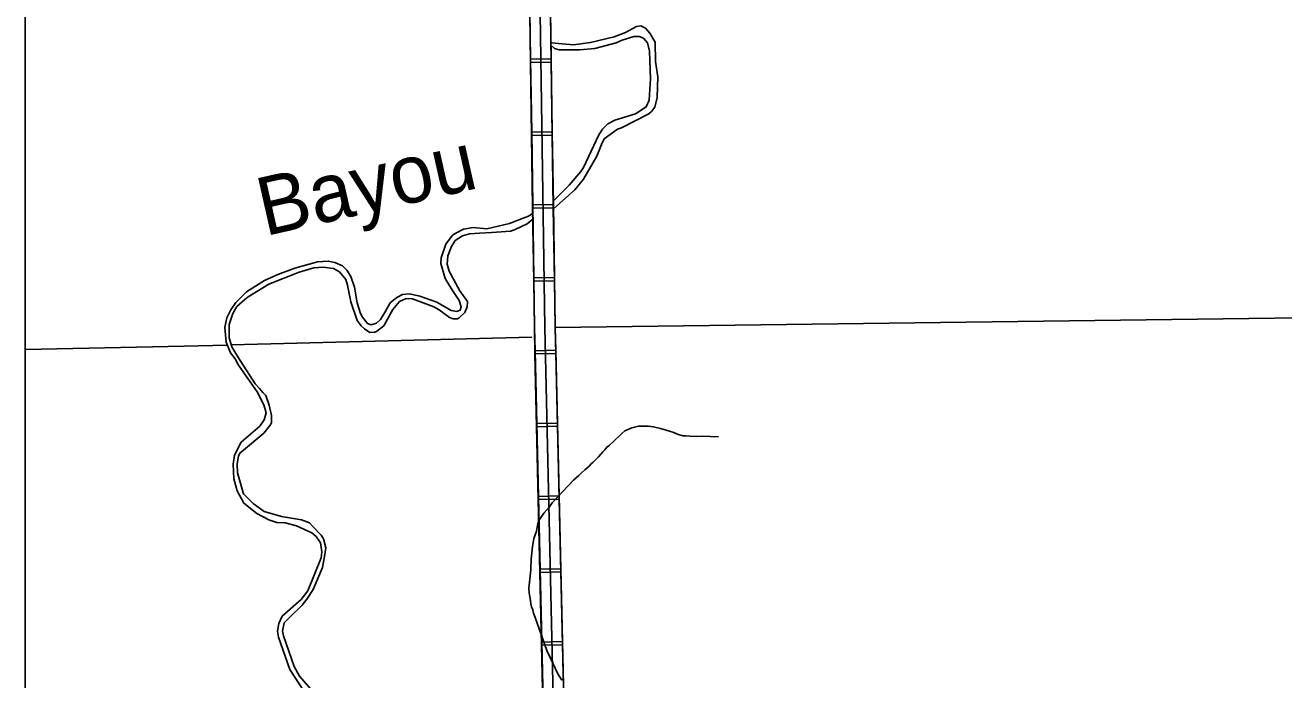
# Model space of a CAD drawing. Extents: x 1084508 to 1142749, y 1057638 to 1093403.
# Drawn here: x 1084508 to 1087373, y 1081018 to 1082507 of the extents above; entities that cross this region are included whole.
import ezdxf

# ---------------------------------------------------------------- set-up
doc = ezdxf.new("R2010")
doc.units = 0
for name, color, linetype in [('32', 7, 'Continuous'), ('35', 7, 'Continuous'), ('43', 7, 'Continuous'), ('5', 7, 'Continuous'), ('DSN_DRFT_Named-Boundary', 7, 'Continuous'), ('Level 32', 7, 'Continuous'), ('Level 35', 7, 'Continuous'), ('Level 43', 7, 'Continuous'), ('Level 5', 7, 'Continuous')]:
    doc.layers.add(name, color=color, linetype=linetype)

msp = doc.modelspace()

# ---------------------------------------------------------------- linework, layer by layer
at = {"layer": '32'}
for p, q in [((1085658.2, 1082429.6), (1085705.3, 1082430.3)), ((1085660.7, 1082263.9), (1085707.7, 1082264.6)), ((1085663.1, 1082098.2), (1085710.2, 1082098.9)), ((1085665.6, 1081932.5), (1085712.7, 1081933.2)), ((1085668.5, 1081766.6), (1085715.6, 1081767.6)), ((1085672.3, 1081600.9), (1085719.4, 1081602)), ((1085676.1, 1081435.2), (1085723.1, 1081436.3)), ((1085679.9, 1081269.5), (1085726.9, 1081270.6)), ((1085683.7, 1081103.8), (1085730.7, 1081104.9))]:
    msp.add_line(p, q, dxfattribs=at)
for points in [[(1085582.3, 1087565.6), (1085613.6, 1086049.7), (1085631.6, 1085476.8), (1085635.2, 1085132), (1085645.3, 1084315.2), (1085646.8, 1084296.3), (1085657.9, 1083480.1), (1085664.5, 1083458.3), (1085672.9, 1082993.9), (1085690.4, 1081819.2), (1085728.9, 1080137.4), (1085740.3, 1079480.5)], [(1085655.7, 1082595.3), (1085658.2, 1082429.6)], [(1085702.8, 1082596), (1085705.3, 1082430.3)], [(1085658.2, 1082429.6), (1085660.7, 1082263.9)], [(1085705.3, 1082430.3), (1085707.7, 1082264.6)], [(1085660.7, 1082263.9), (1085663.1, 1082098.2)], [(1085707.7, 1082264.6), (1085710.2, 1082098.9)], [(1085663.1, 1082098.2), (1085665.6, 1081932.5)], [(1085710.2, 1082098.9), (1085712.7, 1081933.2)], [(1085665.6, 1081932.5), (1085667.3, 1081818.7), (1085668.5, 1081766.6)], [(1085712.7, 1081933.2), (1085714.4, 1081819.6), (1085715.6, 1081767.6)], [(1085668.5, 1081766.6), (1085672.3, 1081600.9)], [(1085715.6, 1081767.6), (1085719.4, 1081602)], [(1085672.3, 1081600.9), (1085676.1, 1081435.2)], [(1085719.4, 1081602), (1085723.1, 1081436.3)], [(1085676.1, 1081435.2), (1085679.9, 1081269.5)], [(1085723.1, 1081436.3), (1085726.9, 1081270.6)], [(1085679.9, 1081269.5), (1085683.7, 1081103.8)], [(1085726.9, 1081270.6), (1085730.7, 1081104.9)], [(1085683.7, 1081103.8), (1085687.5, 1080938.1)], [(1085730.7, 1081104.9), (1085734.5, 1080939.2)]]:
    msp.add_lwpolyline(points, dxfattribs=at)
at = {"layer": '35'}
for points in [[(1085663.5, 1082065.7), (1085663.5, 1082065.7), (1085650.2, 1082055.3), (1085623.1, 1082042.4), (1085612.2, 1082038.7), (1085569.9, 1082035.5), (1085542.3, 1082033.6), (1085519.1, 1082032.6)], [(1085527.5, 1082046.5), (1085558.5, 1082044.1), (1085610.2, 1082055.7), (1085641.1, 1082067.8), (1085653.5, 1082072.8), (1085660.2, 1082077.2), (1085663.1, 1082076.9)], [(1085519.1, 1082032.6), (1085503.6, 1082028.1), (1085486.4, 1082016.9), (1085477.9, 1082003.6), (1085470.1, 1081982.1), (1085468.7, 1081963.1), (1085472.9, 1081947.5), (1085496.9, 1081902.5), (1085514.7, 1081878.1), (1085513.7, 1081866.1), (1085508.6, 1081853.2), (1085495.9, 1081841), (1085491.9, 1081838.9), (1085481.8, 1081839.4), (1085473.5, 1081841.9), (1085450.1, 1081859.4), (1085437.8, 1081866.4), (1085389.5, 1081884.7), (1085375.3, 1081885), (1085360.2, 1081878.3), (1085344.7, 1081859.9), (1085324, 1081823.4), (1085307.9, 1081810.6), (1085303.2, 1081808.5), (1085292.2, 1081808.3), (1085280.2, 1081816.6), (1085272.4, 1081822.9), (1085263.9, 1081835.4), (1085248.8, 1081877.7), (1085241.8, 1081915.8), (1085237.4, 1081928.6), (1085223.4, 1081945.9), (1085209.6, 1081953.5), (1085186.4, 1081956.5), (1085165.1, 1081955.2), (1085131.6, 1081945.2), (1085062.6, 1081918), (1085015.1, 1081889.4), (1085007.6, 1081883)], [(1085527.5, 1082046.5), (1085505.7, 1082042.7), (1085487.9, 1082034), (1085480.5, 1082029.6), (1085465.1, 1082008.7), (1085454.5, 1081978.2), (1085453.9, 1081964.9), (1085463.6, 1081930.7), (1085480.2, 1081903.4), (1085496, 1081880.7), (1085500.1, 1081866.4), (1085497.6, 1081859), (1085490.2, 1081855.9), (1085477.2, 1081857.8), (1085444.6, 1081877.1), (1085405.9, 1081890.5), (1085382.4, 1081896.1), (1085367, 1081894.4), (1085353.5, 1081887.5), (1085338.3, 1081875.4), (1085326.9, 1081855), (1085316.7, 1081837.8), (1085307.3, 1081829.2), (1085295.5, 1081825.5), (1085286.9, 1081828.6), (1085275.9, 1081843.2), (1085270.8, 1081851.2), (1085263.7, 1081875.2), (1085257.1, 1081910.8), (1085249.1, 1081935.4), (1085239.9, 1081949.8)], [(1085239.9, 1081949.8), (1085230.4, 1081959.5), (1085213, 1081967.5), (1085197.8, 1081970.3), (1085173.6, 1081968.5), (1085122, 1081954.5), (1085082.7, 1081940.1), (1085052.5, 1081926.1), (1085011.8, 1081900.3), (1084987.4, 1081876.1)], [(1084987.4, 1081876.1), (1084976, 1081859.8), (1084966.9, 1081841.5), (1084962.6, 1081819), (1084965.4, 1081786), (1084975.3, 1081761.8), (1084985.6, 1081748), (1084993.2, 1081733.5)], [(1084992.3, 1081752.4), (1084978.3, 1081775.4), (1084972.3, 1081796), (1084972.2, 1081826), (1084980.4, 1081850.8), (1084989.7, 1081866.8)], [(1085007.6, 1081883), (1084989.7, 1081866.8)], [(1084992.3, 1081752.4), (1085031.6, 1081690.8), (1085041.2, 1081680.8), (1085048.5, 1081671.3), (1085055.4, 1081664.4), (1085063.3, 1081643), (1085068.8, 1081619), (1085068.3, 1081602.8), (1085065.7, 1081597), (1085050.8, 1081579.3), (1085000.4, 1081536.7)], [(1084993.2, 1081733.5), (1085035.9, 1081673), (1085051.1, 1081643.1), (1085056.3, 1081625), (1085051.6, 1081609), (1085041.9, 1081595), (1084999.8, 1081558.1)], [(1084999.8, 1081558.1), (1084984, 1081528.5), (1084981.3, 1081508.6), (1084983.1, 1081475.2), (1084990.6, 1081447.8), (1085005.7, 1081419.9)], [(1085004.6, 1081441.2), (1084990.8, 1081488.8), (1084990.1, 1081508.6), (1084993.2, 1081527.6), (1084997, 1081534.4), (1085000.4, 1081536.7)], [(1085004.6, 1081441.2), (1085026.5, 1081418.6), (1085052.2, 1081400.8), (1085091.1, 1081389.7), (1085137.1, 1081381.4), (1085155, 1081375.2), (1085162.2, 1081367.7), (1085181.4, 1081347.1), (1085186.8, 1081338.5), (1085192.5, 1081318), (1085188.9, 1081298.2), (1085184.7, 1081273.1), (1085163.3, 1081223.6), (1085149.2, 1081201.2), (1085138.5, 1081187.4), (1085110.2, 1081160.6), (1085097.5, 1081147.4), (1085093.3, 1081128.9), (1085095.7, 1081118), (1085120.3, 1081047.8), (1085132.5, 1081026.3), (1085158.1, 1080996.5)], [(1085180.3, 1081329.4), (1085170.2, 1081344.1), (1085160.7, 1081352.2), (1085125.7, 1081367.9), (1085099.6, 1081374.9), (1085081, 1081376), (1085062.8, 1081381.5), (1085034.8, 1081395.9), (1085005.7, 1081419.9)], [(1085153.1, 1080975.8), (1085110.5, 1081041), (1085084.2, 1081114.6), (1085082.3, 1081128.7), (1085085, 1081146.2), (1085093.1, 1081162.3), (1085136.4, 1081200.6), (1085151.2, 1081220.5), (1085181.5, 1081295.1), (1085183.1, 1081309), (1085180.3, 1081329.4)]]:
    msp.add_lwpolyline(points, dxfattribs=at)
at = {"layer": '43'}
for points in [[(1085653.9, 1081226.1), (1085658.4, 1081267.7), (1085659.7, 1081293.3), (1085662.3, 1081320.6), (1085665.8, 1081339), (1085671.4, 1081356), (1085673.5, 1081365.2), (1085674.4, 1081372.5), (1085677.2, 1081379.9), (1085681.3, 1081386.8), (1085688.4, 1081396.9), (1085700.3, 1081410.7), (1085700.6, 1081411)], [(1085661.8, 1081315.9), (1085662.3, 1081320.6), (1085665.8, 1081339), (1085671.4, 1081356), (1085673.5, 1081365.2), (1085674.4, 1081372.5), (1085676.7, 1081378.5)], [(1085670.6, 1081152.9), (1085668.3, 1081159.6), (1085664.7, 1081169.2), (1085663.1, 1081176.7), (1085660.3, 1081183.5), (1085658.7, 1081190.4), (1085657.7, 1081197.9), (1085656.7, 1081206.4), (1085655, 1081215.5), (1085653.9, 1081226.1), (1085658.4, 1081267.7), (1085658.7, 1081274.6)], [(1085708.5, 1081056.6), (1085694.9, 1081084.4), (1085668.3, 1081159.6), (1085664.7, 1081169.2), (1085663.1, 1081176.7), (1085660.3, 1081183.5), (1085658.7, 1081190.4), (1085657.7, 1081197.9), (1085656.7, 1081206.4), (1085655, 1081215.5), (1085653.9, 1081226.1)]]:
    msp.add_lwpolyline(points, dxfattribs=at)
at = {"layer": '5'}
for points in [[(1084507.9, 1081769.1), (1084870, 1081777), (1084968, 1081779.4)], [(1084977.2, 1081779.7), (1085661.1, 1081797)]]:
    msp.add_lwpolyline(points, dxfattribs=at)
at = {"layer": 'DSN_DRFT_Named-Boundary'}
msp.add_lwpolyline([(1084507.9, 1057640), (1142749.2, 1057640), (1142749.2, 1093403.4), (1084507.9, 1093403.4)], close=True, dxfattribs=at)
at = {"layer": 'Level 32'}
for p, q in [((1085657.9, 1082422.1), (1085705, 1082422.8)), ((1085660.3, 1082256.4), (1085707.4, 1082257.1)), ((1085662.8, 1082090.7), (1085709.9, 1082091.4)), ((1085665.3, 1081925), (1085712.4, 1081925.7)), ((1085668.2, 1081759.1), (1085715.3, 1081760.2)), ((1085672, 1081593.4), (1085719.1, 1081594.5)), ((1085675.8, 1081427.7), (1085722.9, 1081428.8)), ((1085679.6, 1081262), (1085726.7, 1081263.1)), ((1085683.4, 1081096.3), (1085730.5, 1081097.4))]:
    msp.add_line(p, q, dxfattribs=at)
for points in [[(1085582.5, 1087558.1), (1085613.6, 1086049.7), (1085631.6, 1085476.8), (1085635.2, 1085132), (1085645.3, 1084315.2), (1085646.8, 1084296.3), (1085657.9, 1083480.1), (1085664.5, 1083458.3), (1085672.9, 1082993.9), (1085690.4, 1081819.2), (1085728.9, 1080137.4), (1085740.3, 1079480.5)], [(1085655.4, 1082587.8), (1085657.9, 1082422.1)], [(1085702.5, 1082588.5), (1085705, 1082422.8)], [(1085657.9, 1082422.1), (1085660.3, 1082256.4)], [(1085705, 1082422.8), (1085707.4, 1082257.1)], [(1085660.3, 1082256.4), (1085662.8, 1082090.7)], [(1085707.4, 1082257.1), (1085709.9, 1082091.4)], [(1085662.8, 1082090.7), (1085665.3, 1081925)], [(1085709.9, 1082091.4), (1085712.4, 1081925.7)], [(1085665.3, 1081925), (1085666.9, 1081818.7), (1085668.2, 1081759.1)], [(1085712.4, 1081925.7), (1085713.9, 1081819.6), (1085715.3, 1081760.2)], [(1085668.2, 1081759.1), (1085672, 1081593.4)], [(1085715.3, 1081760.2), (1085719.1, 1081594.5)], [(1085672, 1081593.4), (1085675.8, 1081427.7)], [(1085719.1, 1081594.5), (1085722.9, 1081428.8)], [(1085675.8, 1081427.7), (1085679.6, 1081262)], [(1085722.9, 1081428.8), (1085726.7, 1081263.1)], [(1085679.6, 1081262), (1085683.4, 1081096.3)], [(1085726.7, 1081263.1), (1085730.5, 1081097.4)], [(1085683.4, 1081096.3), (1085687.2, 1080930.6)], [(1085730.5, 1081097.4), (1085734.3, 1080931.7)]]:
    msp.add_lwpolyline(points, dxfattribs=at)
at = {"layer": 'Level 35'}
for points in [[(1085941.4, 1082468.2), (1085929.8, 1082489.1), (1085919.5, 1082500), (1085908.9, 1082505.5), (1085899.2, 1082504.4), (1085874.3, 1082490.6), (1085848.7, 1082480.9), (1085794.5, 1082467.4), (1085756.1, 1082462.5), (1085721.9, 1082465.7), (1085706.7, 1082466.8), (1085704, 1082466.4)], [(1085704, 1082462.5), (1085704.2, 1082461.7), (1085712.8, 1082454.4), (1085722.9, 1082450.9), (1085770.4, 1082450.8), (1085804.6, 1082454.3), (1085853.1, 1082466.6), (1085866.7, 1082472.9), (1085893, 1082481.7), (1085905, 1082481.3), (1085915.2, 1082477.7), (1085924.2, 1082466.7), (1085929.1, 1082448.3), (1085931.3, 1082385), (1085927.9, 1082336.3), (1085921.6, 1082321.1), (1085896.9, 1082305.8), (1085849.7, 1082291), (1085834, 1082282.7), (1085822, 1082270.8)], [(1085946.2, 1082342.5), (1085948.1, 1082389.6), (1085942.8, 1082424.4), (1085941.4, 1082468.2)], [(1085709.4, 1082089.1), (1085710.3, 1082089.6), (1085759.3, 1082132.6), (1085778.7, 1082157.1), (1085809, 1082209.3), (1085819.8, 1082235.7), (1085825.5, 1082248.6), (1085856.3, 1082270.2), (1085865, 1082273.4), (1085927.4, 1082305.6), (1085933.4, 1082310.9), (1085940.9, 1082320.8), (1085946.2, 1082342.5)], [(1085822, 1082270.8), (1085813.8, 1082257.8), (1085778.7, 1082183.3), (1085772.2, 1082174.2), (1085746.3, 1082143), (1085710.8, 1082108)]]:
    msp.add_lwpolyline(points, dxfattribs=at)
at = {"layer": 'Level 43'}
for points in [[(1086085.8, 1081570.7), (1086049.2, 1081571.8), (1086036.1, 1081571.2), (1086020.3, 1081572.1), (1086011.4, 1081572.6), (1086005.5, 1081573), (1085994.3, 1081575.6), (1085987.6, 1081579.1), (1085982.1, 1081581.1), (1085976.4, 1081583), (1085967.1, 1081586), (1085954, 1081589.9), (1085938.2, 1081593.2), (1085925.8, 1081595.2), (1085912.3, 1081594.6), (1085904.1, 1081594.5), (1085894.8, 1081592.5), (1085888.5, 1081591.3), (1085883, 1081589.1), (1085876.2, 1081586), (1085872.5, 1081583.9), (1085866.2, 1081577.9), (1085859.2, 1081571.3), (1085852.6, 1081565.3), (1085846.8, 1081560), (1085836.9, 1081550.7), (1085832, 1081546.7), (1085826.9, 1081540.8), (1085822.4, 1081536.5), (1085817.9, 1081531.2), (1085812.5, 1081525), (1085803.8, 1081516.1), (1085800.2, 1081512.4), (1085797.2, 1081509.8), (1085791.2, 1081503.8), (1085786.3, 1081499.5), (1085781.5, 1081495.2), (1085773.6, 1081487.9), (1085768.2, 1081482.6), (1085756.1, 1081471.9), (1085730.9, 1081445.8), (1085707.4, 1081420.8), (1085700.3, 1081410.7), (1085688.4, 1081396.9), (1085681.3, 1081386.8), (1085677.2, 1081379.9), (1085674.4, 1081372.5), (1085673.5, 1081365.2), (1085671.4, 1081356), (1085665.8, 1081339), (1085662.3, 1081320.6), (1085659.7, 1081293.3), (1085658.4, 1081267.7), (1085653.9, 1081226.1)], [(1085983.7, 1081580.5), (1085982.1, 1081581.1), (1085976.4, 1081583), (1085967.1, 1081586), (1085954, 1081589.9), (1085938.2, 1081593.2), (1085925.8, 1081595.2), (1085912.3, 1081594.6), (1085904.1, 1081594.5), (1085894.8, 1081592.5), (1085888.5, 1081591.3), (1085883, 1081589.1), (1085876.2, 1081586), (1085872.5, 1081583.9), (1085866.2, 1081577.9), (1085865.8, 1081577.6)], [(1086085.8, 1081570.7), (1086049.2, 1081571.8), (1086036.1, 1081571.2), (1086023.7, 1081571.9)], [(1085835.4, 1081549.5), (1085832, 1081546.7), (1085826.9, 1081540.8), (1085822.4, 1081536.5), (1085817.9, 1081531.2), (1085812.5, 1081525), (1085803.8, 1081516.1), (1085800.2, 1081512.4), (1085797.2, 1081509.8), (1085791.2, 1081503.8), (1085786.3, 1081499.5), (1085781.5, 1081495.2), (1085773.6, 1081487.9), (1085768.2, 1081482.6), (1085756.1, 1081471.9), (1085746.9, 1081462.4)], [(1085653.9, 1081226.1), (1085655, 1081215.5), (1085656.7, 1081206.4), (1085657.7, 1081197.9), (1085658.7, 1081190.4), (1085660.3, 1081183.5), (1085663.1, 1081176.7), (1085664.7, 1081169.2), (1085668.3, 1081159.6), (1085694.9, 1081084.4), (1085720.6, 1081031.6), (1085729.1, 1081016.9)]]:
    msp.add_lwpolyline(points, dxfattribs=at)
at = {"layer": 'Level 5'}
msp.add_lwpolyline([(1085713.9, 1081819.5), (1087643.8, 1081844.1), (1088614.1, 1081872.2)], dxfattribs=at)

# ---------------------------------------------------------------- texts
at = {"layer": '35'}
msp.add_text('Bayou', height=132.58, rotation=12.7172, dxfattribs=at).set_placement((1085053.2, 1082026.7))

doc.saveas('drawing.dxf')
